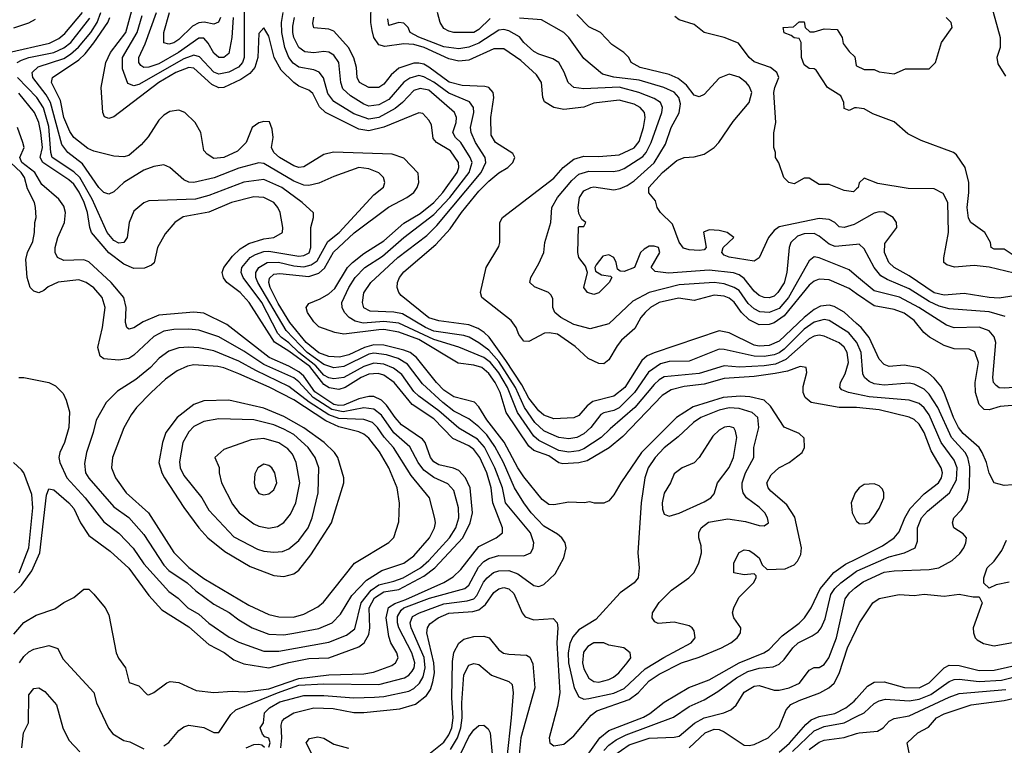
# Model space of a CAD drawing. Header units: inches. Extents: x 1793402 to 1900366, y 320852 to 470679.
# Tile 377 of 604: x 1846654 to 1850591, y 433960 to 436861. Entities that reach past the tile are written whole.
import ezdxf

# ---------------------------------------------------------------- set-up
doc = ezdxf.new("R2010")
doc.units = ezdxf.units.IN
doc.header["$MEASUREMENT"] = 0
doc.layers.add('B8443', color=7, linetype='Continuous')
doc.layers.add('B8453', color=7, linetype='Continuous')

msp = doc.modelspace()

# ---------------------------------------------------------------- linework, layer by layer
at = {"layer": 'B8443', "color": 4}
for points, elevation in [([(1847551.8, 436928.2), (1847551.5, 436710), (1847544.2, 436690), (1847528.2, 436671.8), (1847490, 436651.1), (1847450, 436643.1), (1847430, 436651.2), (1847372.5, 436712.5), (1847350, 436719.2), (1847310, 436704.1), (1847130, 436601.7), (1847110, 436596.9), (1847086.2, 436606.2), (1847064.9, 436664.9), (1847064, 436710), (1847123.1, 436810), (1847142.7, 436877.3)], 332), ([(1850000, 435765.2), (1849970, 435785.7), (1849890, 435821.1), (1849850, 435823.5), (1849830, 435815.1), (1849810, 435799.7), (1849710, 435676.8), (1849670, 435648.7), (1849650, 435642), (1849610, 435641.5), (1849570, 435660.4), (1849540.4, 435690), (1849510, 435731.3), (1849490, 435748.2), (1849470, 435755.1), (1849430, 435759.7), (1849350, 435738.4), (1849287.8, 435747.8), (1849210, 435731), (1849175.5, 435710), (1849154.9, 435690), (1849137.1, 435670), (1849113.9, 435626.1), (1849060.2, 435579.8), (1849042.4, 435557.6), (1849010, 435500.9), (1848990, 435484.5), (1848970, 435486.6), (1848926.5, 435506.5), (1848874.9, 435554.9), (1848804.2, 435604.2), (1848770.4, 435609.6), (1848752.3, 435607.7), (1848690, 435574), (1848670, 435575.3), (1848650, 435602), (1848639.3, 435630), (1848618.9, 435658.9), (1848501.2, 435750), (1848496, 435770), (1848519, 435870), (1848570, 435954), (1848574, 435970), (1848574, 436050), (1848584, 436070), (1848790, 436228), (1848827.3, 436270), (1848870, 436303.1), (1848910, 436315.8), (1848970, 436314.6), (1849050, 436320.3), (1849110, 436348.8), (1849130, 436374), (1849148.4, 436430), (1849154.3, 436470), (1849151.6, 436490), (1849135.1, 436510), (1849110, 436523), (1849050, 436539.7), (1848950, 436527.6), (1848910, 436511.8), (1848830, 436502), (1848789.6, 436509.6), (1848752.3, 436532.3), (1848746, 436550), (1848739.5, 436610), (1848720.7, 436640.7), (1848657.3, 436697.3), (1848590, 436745.1), (1848550, 436744.7), (1848450, 436698.9), (1848410, 436694.8), (1848370, 436705.1), (1848270.4, 436750.4), (1848230, 436762.2), (1848190, 436764.6), (1848113.7, 436753.7), (1848090, 436760.5), (1848070, 436789.3), (1848062.7, 436817.3), (1848058, 436850), (1848058.9, 436930)], 316), ([(1846609.4, 436730), (1846772.9, 436767.1), (1846810, 436786.3), (1846833.8, 436806.2), (1846905.1, 436890)], 356), ([(1847650, 433952), (1847655.1, 433970), (1847650, 433988), (1847633.6, 433993.6), (1847624, 434004), (1847615.3, 434030), (1847628, 434050), (1847632.3, 434090), (1847652, 434110), (1847694, 434134), (1847790, 434158.7), (1847870, 434159), (1847990, 434150.3), (1848072.8, 434152.8), (1848110, 434155.6), (1848210, 434176.5), (1848230, 434187.2), (1848252.2, 434207.8), (1848266.3, 434233.7), (1848274.6, 434270), (1848270.5, 434310.5), (1848218.5, 434430), (1848214.3, 434450), (1848224.9, 434475.1), (1848252.7, 434490), (1848350, 434525.2), (1848442.8, 434537.2), (1848470, 434546), (1848481.4, 434558.6), (1848508.1, 434611.9), (1848522.4, 434630), (1848548.8, 434651.2), (1848570, 434658), (1848610, 434658.7), (1848646.1, 434646.1), (1848710, 434598.8), (1848730, 434594.8), (1848750, 434602.8), (1848794.2, 434645.8), (1848829, 434710), (1848839, 434750), (1848835.3, 434770), (1848822, 434790), (1848804.1, 434804.1), (1848750, 434836.2), (1848698.7, 434890), (1848668.8, 434928.8), (1848632.6, 434990), (1848588.6, 435090), (1848554.1, 435154.1), (1848520.9, 435200.9), (1848490, 435232.8), (1848450, 435264.7), (1848390, 435296.4), (1848345.4, 435330), (1848264.9, 435404.9), (1848204, 435484), (1848166.5, 435506.5), (1848120.9, 435520.9), (1848070, 435527.9), (1848050, 435523.5), (1847950, 435474), (1847910, 435469.8), (1847870, 435481.8), (1847802.9, 435530), (1847718.7, 435618.7), (1847605.6, 435810), (1847597.3, 435830), (1847597.4, 435850), (1847609.8, 435870.2), (1847642.7, 435890), (1847688.7, 435891.3), (1847750, 435876.5), (1847790, 435873.2), (1847819.7, 435880.3), (1847843.3, 435896.7), (1847885.8, 435974.2), (1847931.3, 436010), (1848070, 436161), (1848108.9, 436191.1), (1848114, 436210), (1848108.7, 436230), (1848089.4, 436249.4), (1848050, 436264.5), (1848010, 436269.5), (1847910, 436234.5), (1847850, 436207.3), (1847810, 436198.7), (1847790, 436199.7), (1847750, 436215.4), (1847630, 436286.3), (1847610, 436288.2), (1847530, 436266.9), (1847431.5, 436228.5), (1847349.7, 436209.7), (1847330, 436212), (1847310, 436220.9), (1847254, 436270), (1847230, 436280.9), (1847190, 436274), (1847150, 436259.5), (1847070, 436209.5), (1847030, 436172.7), (1847010, 436163.7), (1846990, 436169.5), (1846970, 436189.6), (1846904.4, 436284.4), (1846846.6, 436330), (1846822.4, 436362.4), (1846777.4, 436530), (1846760, 436560), (1846706.3, 436630), (1846702.9, 436650), (1846727.9, 436672.1), (1846830, 436706), (1846857.2, 436722.8), (1846888.6, 436751.4), (1846937.6, 436810), (1846963.8, 436850), (1846978.5, 436890)], 348), ([(1847697.2, 433950), (1847702.1, 433990), (1847699.2, 434040.8), (1847703, 434057), (1847712.3, 434067.7), (1847749.8, 434090.2), (1847829.8, 434110.2), (1847906.5, 434106.5), (1847990, 434091.8), (1848030, 434091.8), (1848174.2, 434105.9), (1848235.6, 434124.4), (1848280.4, 434159.6), (1848296.3, 434183.7), (1848306, 434214), (1848311.6, 434250), (1848309.8, 434290), (1848281.3, 434410), (1848283.6, 434430), (1848293.7, 434446.3), (1848326.6, 434470), (1848370, 434488), (1848465.6, 434494.4), (1848490, 434501.5), (1848516.6, 434523.4), (1848550, 434570.5), (1848570, 434586), (1848590, 434590.4), (1848610, 434585.5), (1848630, 434567.3), (1848662.4, 434490), (1848674.2, 434474.2), (1848710, 434461.6), (1848787.1, 434467.1), (1848802.8, 434450), (1848805.5, 434430), (1848800.8, 434370), (1848813.4, 434170), (1848804.2, 434115.8), (1848770.5, 433990), (1848774, 433970), (1848790, 433958), (1848830, 433964.4), (1848870, 433998), (1848939, 434081), (1848961.6, 434098.4), (1849090, 434143.6), (1849126, 434170), (1849170, 434218), (1849210, 434244.9), (1849299.3, 434290), (1849370, 434312.9), (1849459.3, 434350), (1849497, 434370), (1849522, 434390), (1849536, 434410), (1849537.2, 434430), (1849509, 434470), (1849504, 434490), (1849509.2, 434510), (1849529.4, 434550.6), (1849588, 434610), (1849598, 434630), (1849598, 434638), (1849590, 434646), (1849550, 434642), (1849509.1, 434649.1), (1849509, 434690), (1849530, 434731.3), (1849550, 434741), (1849570, 434738.8), (1849584.7, 434730), (1849610.8, 434710), (1849622, 434682), (1849642.8, 434662.8), (1849714.9, 434665.1), (1849750, 434682), (1849763.3, 434696.7), (1849776.6, 434723.4), (1849779.6, 434750), (1849752.7, 434872.7), (1849720.8, 434920.8), (1849656.6, 434976.6), (1849646.6, 434990), (1849640.9, 435010), (1849658.6, 435041.4), (1849689.4, 435070), (1849730, 435090.4), (1849782, 435130), (1849791.5, 435150), (1849790, 435188), (1849770, 435206.6), (1849710, 435232.3), (1849656.3, 435316.3), (1849630, 435340.5), (1849572.7, 435352.7), (1849535.3, 435355.3), (1849466.8, 435350), (1849347, 435313), (1849280.4, 435270), (1849140.3, 435130), (1849057.3, 435010), (1849030, 434962), (1849010, 434938), (1848990, 434928), (1848951.6, 434928.4), (1848933.2, 434933.2), (1848910.8, 434929.2), (1848850, 434932.7), (1848790, 434920.9), (1848770, 434922.7), (1848743.3, 434943.3), (1848670, 435034), (1848645.7, 435070), (1848591.3, 435171.3), (1848521.1, 435261.1), (1848490, 435312.7), (1848472.4, 435332.4), (1848390, 435353), (1848350, 435379.7), (1848319.7, 435410), (1848239.7, 435510), (1848215.1, 435530), (1848190, 435540.3), (1848110, 435559.8), (1848070, 435561), (1848032.4, 435550), (1847970, 435521.6), (1847932.3, 435512.3), (1847890, 435515.1), (1847850, 435529), (1847799.3, 435570), (1847734, 435650), (1847686.8, 435726.8), (1847655.3, 435790), (1847649.8, 435810), (1847652.8, 435827.2), (1847670, 435843.1), (1847694.2, 435845.9), (1847810, 435834.4), (1847850, 435847.6), (1847871.9, 435868.1), (1847908.5, 435931.5), (1847991.5, 436008.5), (1848128.9, 436111.1), (1848202, 436150), (1848229.5, 436170), (1848242.9, 436190), (1848249.6, 436210), (1848247, 436247), (1848190, 436307), (1848143, 436323), (1847908, 436332), (1847870, 436322.7), (1847790, 436272.3), (1847770, 436269.6), (1847750, 436276.2), (1847692.7, 436310), (1847669.5, 436330), (1847660.9, 436350), (1847667, 436390), (1847663.7, 436423.7), (1847652.1, 436452.1), (1847630, 436454), (1847610, 436449.2), (1847582.8, 436430), (1847558.8, 436370), (1847524.7, 436335.3), (1847470, 436309.6), (1847430, 436306.6), (1847403.2, 436323.2), (1847390, 436338), (1847378, 436410), (1847355.1, 436450), (1847314, 436490), (1847290, 436499.3), (1847254, 436494), (1847230, 436479.3), (1847210, 436459.3), (1847167.1, 436392.9), (1847139, 436361), (1847090, 436318), (1847070, 436312.3), (1847030, 436315.1), (1846950, 436335.1), (1846926.1, 436346.1), (1846869.7, 436390), (1846853.5, 436413.5), (1846830, 436469.4), (1846817.4, 436537.4), (1846780.5, 436610), (1846785.1, 436630), (1846890, 436700.9), (1846915.2, 436724.8), (1846950, 436768.8), (1847006.4, 436850), (1847014.2, 436870)], 344), ([(1850000, 435310.1), (1849990, 435311.1), (1849930, 435311.1), (1849819, 435330), (1849794.5, 435350), (1849787, 435370), (1849785.8, 435394.2), (1849801.2, 435450), (1849798, 435470), (1849774.5, 435474.5), (1849723.6, 435456.4), (1849673.8, 435446.2), (1849590, 435434.8), (1849470, 435426.6), (1849390, 435403.5), (1849310, 435394.2), (1849258.2, 435381.8), (1849222, 435358), (1849064.8, 435195.2), (1849011.2, 435148.8), (1848922.6, 435097.4), (1848890, 435089.8), (1848825.6, 435085.6), (1848810, 435089.7), (1848770, 435117.6), (1848710, 435139.1), (1848690, 435156.3), (1848599.2, 435290), (1848574.8, 435370), (1848555.3, 435410), (1848530, 435446.3), (1848502, 435470), (1848470, 435480.4), (1848407.3, 435487.3), (1848250, 435582.2), (1848170, 435611.6), (1848110, 435622.2), (1848090, 435621.4), (1847950, 435603.1), (1847914, 435610), (1847850, 435633.2), (1847830, 435653.2), (1847804.2, 435690), (1847799.5, 435710), (1847810, 435726.8), (1847855.2, 435744.8), (1847890, 435764.9), (1847913.2, 435786.8), (1847964.4, 435870), (1847984.2, 435890), (1848030, 435926), (1848110, 435977.4), (1848190, 436047.6), (1848254.4, 436085.6), (1848310, 436130.2), (1848346.2, 436170), (1848402.3, 436250), (1848409.7, 436270), (1848408.2, 436290), (1848376.2, 436336.2), (1848319.6, 436370), (1848306.4, 436386.4), (1848300.1, 436440.1), (1848290, 436459), (1848266, 436486), (1848249.1, 436489.1), (1848109.3, 436430.7), (1848050, 436416.8), (1848010, 436423.5), (1847877, 436490), (1847852, 436512), (1847825.6, 436565.6), (1847810, 436579.5), (1847770, 436595.6), (1847750, 436609.6), (1847698.9, 436658.9), (1847671.3, 436710), (1847650, 436795.3), (1847630, 436828.7), (1847610, 436806), (1847605.7, 436710), (1847594.4, 436670), (1847574.4, 436645.6), (1847537.6, 436622.4), (1847470, 436589.6), (1847450, 436588), (1847421.7, 436601.7), (1847350, 436667.8), (1847329.6, 436669.6), (1847277.6, 436650), (1847210, 436609.8), (1847030, 436472.3), (1847010, 436466.6), (1846992.9, 436472.9), (1846986.6, 436490), (1846978.9, 436590), (1846997.4, 436690), (1847016.4, 436730), (1847078, 436810), (1847102.6, 436897.4)], 336), ([(1847506.7, 436870), (1847502.3, 436790), (1847490, 436726), (1847470, 436709.6), (1847450, 436709.6), (1847430, 436727), (1847406.9, 436766.9), (1847390, 436786.6), (1847370, 436787.3), (1847288.7, 436730), (1847210, 436684.5), (1847170, 436671.5), (1847150, 436669.6), (1847138, 436678), (1847129.6, 436690), (1847129.6, 436710), (1847154.9, 436765.1), (1847200.4, 436890)], 328), ([(1847456, 436870), (1847448.5, 436851.5), (1847430, 436843.6), (1847391, 436851), (1847370, 436848.5), (1847344.7, 436835.3), (1847290, 436781.3), (1847270, 436768.2), (1847250, 436762.9), (1847230, 436769), (1847229.7, 436810), (1847252.8, 436890)], 324), ([(1850000, 435363.6), (1849968, 435370), (1849941.6, 435381.6), (1849933.2, 435390), (1849935.1, 435410), (1849954.6, 435445.4), (1849968.2, 435490), (1849963, 435530), (1849950, 435551.8), (1849930, 435569.6), (1849870, 435595.1), (1849850, 435599.7), (1849830, 435595.8), (1849810, 435585.1), (1849717.7, 435502.3), (1849676, 435484), (1849630, 435476.5), (1849532.2, 435472.2), (1849470, 435476.9), (1849370, 435447.1), (1849230, 435432.6), (1849210, 435421.3), (1849190, 435402.4), (1849113.7, 435310), (1849014.3, 435225.7), (1848979.3, 435190), (1848910, 435145.4), (1848890, 435137.3), (1848850, 435132.3), (1848810, 435139.2), (1848730, 435178.5), (1848710, 435195.8), (1848643.5, 435290), (1848603.7, 435390), (1848570, 435449.7), (1848536.4, 435490), (1848510, 435510.8), (1848410, 435551.1), (1848310, 435581.8), (1848170, 435647.1), (1848110, 435654.2), (1848027.2, 435647.2), (1847995.3, 435655.3), (1847971.6, 435670), (1847952.6, 435690), (1847942.6, 435710), (1847941.1, 435730), (1847970, 435790.5), (1847995.1, 435830), (1848034, 435870), (1848103.9, 435916.1), (1848190, 435990.3), (1848310, 436082.3), (1848374.2, 436150), (1848450.9, 436250), (1848462.6, 436290), (1848455.4, 436310), (1848416.9, 436370), (1848396.2, 436390), (1848385.1, 436410), (1848398.7, 436450), (1848400.7, 436470), (1848391.8, 436490), (1848290, 436579.1), (1848254.4, 436585.6), (1848230, 436577.4), (1848184.9, 436530), (1848154.3, 436505.7), (1848090, 436469.8), (1848050, 436463.5), (1847990, 436484.4), (1847910, 436533.3), (1847886, 436566), (1847868.2, 436628.2), (1847851.2, 436651.2), (1847830, 436660.5), (1847770, 436671.3), (1847747.1, 436687.1), (1847729.7, 436710), (1847714.2, 436750), (1847701.4, 436810), (1847700.3, 436850), (1847707.3, 436890)], 332), ([(1850000, 435571.4), (1849968.9, 435608.9), (1849890, 435658), (1849870, 435662.6), (1849830, 435652.3), (1849790, 435623.1), (1849710, 435543.5), (1849690, 435528.7), (1849670, 435520.8), (1849630, 435515.1), (1849590, 435516.4), (1849470, 435543), (1849450, 435543.6), (1849330, 435495.8), (1849250, 435494), (1849215.5, 435484.5), (1849168.2, 435451.8), (1849111.6, 435370), (1849050, 435309.7), (1849030, 435298.3), (1848990, 435289.6), (1848977.7, 435282.3), (1848937.6, 435230), (1848910, 435205.1), (1848881, 435190), (1848850, 435185.4), (1848810, 435191.2), (1848770, 435207.3), (1848750, 435217.7), (1848714, 435250), (1848671.8, 435310), (1848636, 435390), (1848570, 435495.1), (1848530, 435539.2), (1848490, 435569.7), (1848451.5, 435591.5), (1848430, 435598), (1848310, 435615.5), (1848276.9, 435630), (1848184.5, 435684.5), (1848150, 435691.1), (1848055.3, 435695.3), (1848030, 435709.3), (1848023.7, 435730), (1848029.4, 435769.4), (1848057, 435810), (1848166, 435910), (1848281.8, 435998.2), (1848322.2, 436037.8), (1848499.1, 436250), (1848517.4, 436290), (1848514.7, 436310), (1848476.3, 436370), (1848458.7, 436410), (1848456.3, 436430), (1848469.7, 436490), (1848467.6, 436510), (1848452.3, 436532.3), (1848370, 436567.3), (1848310, 436611.7), (1848270, 436632.1), (1848250, 436637.3), (1848213.2, 436626.8), (1848190, 436611.5), (1848130, 436541.7), (1848090, 436520.4), (1848050, 436515.8), (1848030, 436523), (1847976.3, 436556.3), (1847945.2, 436585.2), (1847938, 436610), (1847929.6, 436690), (1847910, 436719.5), (1847890, 436731.6), (1847870, 436733.6), (1847830, 436728), (1847793.1, 436733.1), (1847770, 436749.5), (1847750, 436789.2), (1847746.2, 436810), (1847745.5, 436834.5), (1847752.6, 436870)], 328), ([(1850000, 435646.7), (1849950, 435691.1), (1849910, 435714), (1849890, 435719.7), (1849855.3, 435715.3), (1849830, 435701.7), (1849790, 435669.8), (1849690, 435575.6), (1849650, 435557.8), (1849610, 435556.1), (1849590, 435560.3), (1849490, 435609.6), (1849450, 435616.9), (1849190, 435529.7), (1849163.1, 435516.9), (1849141, 435499), (1849072.9, 435390), (1849030, 435355.4), (1848945.2, 435334.8), (1848922.7, 435317.3), (1848890, 435278), (1848870, 435269.6), (1848790, 435265.1), (1848750, 435280.5), (1848730, 435296.9), (1848690, 435347.8), (1848661.8, 435401.8), (1848597.8, 435497.8), (1848531.3, 435591.3), (1848510.6, 435610.6), (1848486.3, 435626.3), (1848450, 435640.4), (1848330, 435656.9), (1848290, 435669.7), (1848178.9, 435758.9), (1848169.2, 435770), (1848162.7, 435790), (1848163.7, 435810), (1848172.3, 435830), (1848190, 435853), (1848317.6, 435962.4), (1848374.6, 436025.4), (1848419.7, 436090), (1848490, 436175.8), (1848530, 436215.8), (1848570, 436248.4), (1848605.2, 436270), (1848625.2, 436290), (1848633.2, 436310), (1848626, 436326), (1848556, 436370), (1848539.1, 436399.1), (1848537.6, 436470), (1848549.5, 436550), (1848546.6, 436570), (1848530, 436589.3), (1848514, 436594), (1848422.3, 436597.7), (1848371.4, 436611.4), (1848290, 436671.1), (1848270, 436683.1), (1848250, 436687.3), (1848230, 436687.1), (1848170, 436666.6), (1848139.5, 436640.5), (1848110, 436602.9), (1848090, 436589.6), (1848050, 436589.6), (1848012.7, 436610), (1848002.4, 436630), (1847999.7, 436670), (1847990, 436709), (1847967.8, 436750), (1847910, 436815.1), (1847890, 436823.7), (1847830, 436829), (1847825.6, 436845.6), (1847830, 436870.7)], 324), ([(1848534.5, 436865.5), (1848490, 436821.6), (1848470, 436809.7), (1848390, 436809.6), (1848370, 436814.5), (1848350, 436826), (1848334.5, 436850), (1848324.5, 436890)], 308), ([(1850000, 436047.4), (1849990, 436041.6), (1849950, 436029.6), (1849930, 436033.2), (1849913.2, 436050), (1849890, 436062), (1849850, 436066.6), (1849690, 436033.3), (1849670, 436018), (1849648, 435990), (1849610, 435908.7), (1849590, 435896), (1849490, 435912), (1849470, 435919.3), (1849460.9, 435930), (1849466.6, 435950), (1849508.7, 435990), (1849482, 436010), (1849450, 436017.6), (1849410, 436020.9), (1849388.3, 436011.7), (1849398.8, 435950), (1849390, 435941.2), (1849370, 435938), (1849330, 435940.7), (1849308, 435948), (1849291.2, 435971.2), (1849263.9, 436043.9), (1849215.3, 436090), (1849202, 436110), (1849196.5, 436136.5), (1849169.3, 436169.3), (1849169.4, 436190), (1849223.6, 436250), (1849281.5, 436298.6), (1849310, 436310.4), (1849350, 436312.7), (1849390, 436323), (1849430, 436350.5), (1849449.5, 436370), (1849506.3, 436453.7), (1849571.1, 436530), (1849580.9, 436570), (1849570, 436595.8), (1849558.5, 436610), (1849530, 436630.9), (1849490, 436642.6), (1849450, 436627.6), (1849390, 436562), (1849370, 436552.3), (1849350, 436559.3), (1849319.8, 436599.8), (1849286.5, 436626.5), (1849250, 436642), (1849135.3, 436670), (1849099, 436690), (1849089.2, 436710), (1849069.6, 436729.6), (1849021.5, 436761.4), (1848976, 436810), (1848930, 436831.8), (1848882, 436882)], 304), ([(1850000, 436184.6), (1849987.1, 436172.9), (1849950, 436178), (1849890, 436202), (1849850, 436202), (1849810, 436228), (1849790, 436228), (1849750, 436205.2), (1849728.7, 436210), (1849709, 436230), (1849688.9, 436288.9), (1849675.3, 436310), (1849675.3, 436330), (1849668.7, 436350), (1849669.1, 436409.1), (1849677.2, 436450), (1849669.7, 436570.3), (1849672.7, 436590), (1849689.3, 436630), (1849681.2, 436650), (1849655.3, 436670), (1849590, 436692.3), (1849570, 436709.4), (1849527.7, 436767.7), (1849470, 436789.6), (1849390, 436809.4), (1849350, 436841.2), (1849290, 436860.9), (1849273.8, 436873.8)], 296), ([(1846630, 436828.9), (1846690, 436848.5), (1846716.6, 436863.4)], 364), ([(1846642.9, 436690), (1846660.9, 436699.1), (1846690, 436710.2), (1846790, 436730.2), (1846830, 436748), (1846857.7, 436770), (1846933.5, 436866.5)], 352), ([(1850000, 435835.7), (1849970, 435860.9), (1849850, 435909.5), (1849830, 435912.3), (1849810, 435897.2), (1849727.9, 435750), (1849690, 435706), (1849650, 435689.7), (1849613.4, 435693.4), (1849590, 435705.1), (1849566.8, 435726.8), (1849530, 435778), (1849510.7, 435790.7), (1849470, 435805.1), (1849430, 435810.9), (1849290, 435800.4), (1849170.2, 435769.8), (1849104.9, 435735.1), (1849010, 435645.2), (1848934.4, 435625.6), (1848870, 435642.9), (1848817.2, 435670), (1848793.2, 435690), (1848785.2, 435710), (1848785.2, 435745.2), (1848779.3, 435759.3), (1848768, 435770), (1848712.5, 435792.5), (1848694, 435810), (1848697.2, 435830), (1848730, 435886), (1848749.3, 435930), (1848753.2, 435970), (1848777.2, 436050), (1848781.2, 436110), (1848804.5, 436150), (1848862, 436218), (1848890, 436243.1), (1848930, 436256), (1849026.2, 436253.8), (1849050, 436258.7), (1849070, 436266.7), (1849145.3, 436314.7), (1849158.3, 436330), (1849178.5, 436370), (1849221.3, 436490), (1849224.2, 436510), (1849216.2, 436530), (1849190, 436546.3), (1849129.3, 436570), (1849050.7, 436590.7), (1848910, 436585.1), (1848869, 436590), (1848846.6, 436610), (1848831.3, 436651.3), (1848809.6, 436689.6), (1848785.1, 436705.1), (1848730, 436722.9), (1848710, 436734.5), (1848670, 436769.5), (1848652.5, 436792.5), (1848610, 436816.3), (1848590, 436821.3), (1848570, 436818.7), (1848490, 436766.6), (1848450, 436751), (1848410, 436744.4), (1848350, 436752.1), (1848250, 436791.3), (1848215.1, 436810), (1848206.6, 436830), (1848190, 436846.6), (1848170, 436849.4), (1848130, 436838), (1848125.1, 436865.1)], 312), ([(1850000, 435962.7), (1849914.5, 435954.5), (1849890, 435963.6), (1849850, 435995.6), (1849830, 436006), (1849790, 436005.4), (1849764.2, 435995.8), (1849737.1, 435970), (1849730.4, 435950), (1849721.3, 435850), (1849710, 435809.3), (1849685.5, 435770), (1849670, 435756.2), (1849650, 435749.6), (1849630, 435749.7), (1849610, 435758.7), (1849590, 435776.2), (1849550, 435826), (1849530, 435840.5), (1849508.5, 435848.5), (1849410, 435859.1), (1849247.8, 435847.8), (1849194, 435854), (1849178, 435870), (1849212.7, 435930), (1849208, 435950), (1849190, 435956), (1849170, 435955.1), (1849150, 435944), (1849136, 435930), (1849112, 435870), (1849070, 435854), (1849055.3, 435855.3), (1849044, 435864), (1849039.3, 435890), (1849029, 435910), (1849010, 435920.9), (1848984.9, 435915.1), (1848958.5, 435881.5), (1848954, 435870), (1848956, 435856), (1848980.5, 435840.5), (1849016, 435836), (1849022, 435830), (1849011, 435810), (1848970, 435769.3), (1848950, 435762.7), (1848924, 435770), (1848909.5, 435790), (1848924, 435850), (1848916, 435876), (1848889, 435910), (1848885.2, 435930), (1848888, 436030), (1848890, 436034), (1848910, 436034), (1848918, 436050), (1848902, 436062), (1848890, 436086), (1848886.6, 436110), (1848892.7, 436150), (1848910, 436176.3), (1848938, 436190), (1848950, 436192.4), (1849030, 436181.3), (1849054.3, 436185.7), (1849082.3, 436197.7), (1849110, 436216.4), (1849190.7, 436289.3), (1849236.6, 436363.4), (1849258.7, 436430), (1849291.1, 436488.9), (1849295.6, 436524.4), (1849289.6, 436550), (1849270, 436571.3), (1849229.8, 436589.8), (1849130, 436619.2), (1849030, 436631.1), (1848983.5, 436643.5), (1848910, 436705.2), (1848850, 436789.3), (1848830, 436809.4), (1848740.2, 436860.2), (1848652.4, 436867.6)], 308), ([(1850000, 436508), (1849991.1, 436508.9), (1849970, 436498), (1849950, 436506), (1849948.7, 436530), (1849936.5, 436556.5), (1849884, 436590), (1849838.6, 436658.6), (1849830, 436664), (1849810, 436666), (1849790, 436681.2), (1849779.3, 436710), (1849778, 436770), (1849770, 436786), (1849750, 436788), (1849738, 436798), (1849710, 436808), (1849706, 436830), (1849747.3, 436832.7), (1849770, 436852), (1849790, 436852), (1849794, 436830), (1849812.7, 436812.7), (1849830, 436812), (1849870, 436824.7), (1849922, 436822), (1849942, 436790), (1849946.4, 436766.4), (1849970, 436734), (1849992.7, 436712.7), (1849998, 436678), (1850000, 436677)], 292), ([(1847230, 433958), (1847250, 433971.3), (1847290, 434018.8), (1847310, 434034), (1847330, 434040.7), (1847390, 434031), (1847430, 434011), (1847450, 434011.3), (1847497.4, 434082.6), (1847517.7, 434102.3), (1847684.2, 434170), (1847770, 434199.8), (1847870, 434206), (1848090, 434202.7), (1848192.7, 434230), (1848210, 434240.4), (1848223.3, 434256.7), (1848230.9, 434270), (1848233.1, 434290), (1848222, 434330), (1848169.8, 434429.8), (1848163.9, 434450), (1848164.4, 434475.6), (1848179.4, 434500.6), (1848190, 434510.2), (1848291.6, 434548.4), (1848433.6, 434586.4), (1848450, 434600.5), (1848488, 434672), (1848510, 434694.4), (1848530, 434707), (1848570, 434719.5), (1848670, 434718), (1848697.2, 434730), (1848707, 434750), (1848709.6, 434770), (1848696.3, 434810), (1848596.3, 434930), (1848584.8, 434990), (1848552.9, 435070), (1848511.8, 435151.8), (1848483.8, 435183.8), (1848410, 435228.3), (1848330, 435296.8), (1848250, 435355.4), (1848230, 435375.1), (1848182, 435442), (1848148.2, 435468.2), (1848110, 435483.5), (1848070, 435487.8), (1848030, 435475.1), (1847950, 435430.9), (1847910, 435425.1), (1847890, 435428.7), (1847870, 435440.3), (1847837.3, 435477.3), (1847769.8, 435530), (1847730, 435569), (1847699.8, 435590), (1847686.4, 435606.4), (1847622.2, 435730), (1847546.6, 435830), (1847538.9, 435850), (1847542, 435870), (1847575.6, 435910), (1847597.1, 435922.9), (1847630, 435933.6), (1847650, 435935.5), (1847770, 435915.6), (1847790, 435918.7), (1847810.7, 435929.3), (1847818, 435950), (1847818, 436030), (1847828.7, 436070), (1847828.4, 436088.4), (1847782.7, 436130), (1847702, 436190), (1847630, 436222), (1847550, 436211.3), (1847410, 436158), (1847356.3, 436143.7), (1847170, 436137.2), (1847150, 436129), (1847110, 436095.3), (1847090.7, 436050), (1847082.8, 435990), (1847070.4, 435969.6), (1847050, 435967), (1847030, 435978), (1847003.6, 436010), (1846943.9, 436143.9), (1846894.2, 436230), (1846870, 436252.3), (1846783.5, 436310), (1846778, 436330), (1846770, 436434), (1846748.4, 436508.4), (1846722.6, 436550), (1846645.4, 436630)], 352), ([(1846630, 434404), (1846670, 434451), (1846719.3, 434480.7), (1846794, 434506), (1846830, 434531), (1846870, 434551.3), (1846910, 434584.7), (1846930, 434584.7), (1846950, 434564.7), (1846994.8, 434510), (1847010, 434482), (1847038.8, 434330), (1847048.2, 434308.2), (1847076, 434270), (1847091.3, 434211.3), (1847130, 434198), (1847163.6, 434163.6), (1847170, 434162), (1847190, 434171.3), (1847242, 434210), (1847255.3, 434215.3), (1847290, 434211), (1847358.8, 434178.8), (1847430.5, 434170.5), (1847503.5, 434176.5), (1847553.9, 434173.9), (1847650, 434186.3), (1847770, 434227), (1847890, 434241.3), (1848030, 434245.2), (1848067.7, 434252.3), (1848141, 434279), (1848156, 434290), (1848166.6, 434310), (1848162, 434330), (1848137.6, 434370), (1848130, 434395.3), (1848118.8, 434470), (1848128.6, 434511.4), (1848153.1, 434526.9), (1848197.7, 434542.3), (1848348.9, 434611.1), (1848386.4, 434633.6), (1848417, 434663), (1848490, 434755.3), (1848559, 434790), (1848584, 434810), (1848583.7, 434830), (1848545.6, 434930), (1848538.2, 434990), (1848521.2, 435050), (1848494, 435110), (1848470, 435142.6), (1848450, 435156.8), (1848386, 435186), (1848310, 435264.8), (1848222.3, 435322.3), (1848150.6, 435410.6), (1848110, 435439.8), (1848086.7, 435446.7), (1848050, 435443.5), (1848019.5, 435430), (1847954.4, 435390), (1847930, 435382.2), (1847891.3, 435388.7), (1847870, 435402), (1847813.9, 435473.9), (1847730, 435536), (1847672.2, 435572.2), (1847571.3, 435730), (1847535.6, 435770), (1847482, 435810), (1847468.3, 435828.3), (1847462.9, 435850), (1847469.5, 435870), (1847504.2, 435915.8), (1847535.1, 435944.9), (1847570, 435965.7), (1847630, 435985.3), (1847670, 435990.7), (1847704, 436010), (1847705.2, 436030), (1847694.5, 436090), (1847686, 436110), (1847669.2, 436130), (1847630, 436149.5), (1847590, 436153.3), (1847501, 436130), (1847410, 436091.5), (1847307.7, 436072.3), (1847273.4, 436050), (1847235.2, 436004.8), (1847204, 435950), (1847190.7, 435889.3), (1847180.7, 435879.3), (1847152.8, 435867.2), (1847110, 435866), (1847070, 435884), (1847010, 435928.5), (1846941.1, 436010), (1846933.5, 436030), (1846924.5, 436090), (1846910.8, 436130), (1846891.7, 436171.7), (1846870, 436203.1), (1846850, 436220.9), (1846745.6, 436290), (1846735.5, 436310), (1846744.8, 436350), (1846738.4, 436410), (1846729.8, 436450), (1846712.3, 436490), (1846650, 436566.6)], 356), ([(1846630, 434569.1), (1846660.4, 434599.6), (1846701.8, 434658.2), (1846733.7, 434730), (1846760.1, 434959.9), (1846770, 434986), (1846790, 434982), (1846850.4, 434930), (1846870, 434907.3), (1846897.1, 434850), (1846930, 434799.1), (1847015.8, 434735.8), (1847090, 434668), (1847170, 434559.1), (1847222, 434502), (1847330, 434433), (1847410, 434362.4), (1847471.1, 434331.1), (1847510, 434302), (1847550, 434286), (1847650, 434269.1), (1847730, 434291.5), (1847810, 434306.7), (1847890, 434310.3), (1848010, 434354), (1848030.8, 434369.2), (1848050, 434402.8), (1848053.6, 434430), (1848050.7, 434510), (1848072, 434550), (1848110, 434574), (1848170, 434583.5), (1848270, 434636.3), (1848313.8, 434670), (1848425.1, 434790), (1848454.2, 434850), (1848463.9, 434890), (1848454.5, 434990), (1848435.8, 435030), (1848410, 435058.7), (1848388.5, 435068.5), (1848330, 435081.1), (1848310, 435093.3), (1848295.8, 435110), (1848274.3, 435170), (1848264.4, 435184.4), (1848180.8, 435240.8), (1848154.8, 435270), (1848120.4, 435320.4), (1848100.3, 435340.3), (1848070, 435354.5), (1848050, 435354.2), (1848010, 435345), (1847950, 435319.9), (1847930, 435318), (1847910, 435323), (1847833.8, 435373.8), (1847790, 435435.8), (1847770, 435453.8), (1847730, 435476.2), (1847650.5, 435510.5), (1847482.2, 435642.2), (1847390, 435687.6), (1847350, 435691.3), (1847210, 435679.7), (1847147.1, 435652.9), (1847110, 435629.3), (1847090, 435624), (1847082, 435630), (1847076, 435650), (1847079.6, 435710), (1847069.6, 435750), (1847018.9, 435810), (1846930, 435893), (1846910, 435901.3), (1846830, 435898.9), (1846804.5, 435910), (1846795.1, 435930), (1846795.8, 435950), (1846806.3, 435990), (1846832.4, 436050), (1846836.9, 436090), (1846830, 436115.1), (1846810, 436142.9), (1846742.7, 436202.7), (1846714, 436250), (1846661.5, 436290), (1846654.5, 436310), (1846670.8, 436350), (1846666.6, 436370), (1846644.2, 436430)], 364), ([(1846650, 435431), (1846670, 435430.8), (1846770, 435410.8), (1846796.8, 435396.8), (1846827.1, 435367.1), (1846839.8, 435339.8), (1846853, 435293), (1846850.6, 435230), (1846833, 435170), (1846814, 435130), (1846810.7, 435110), (1846814, 435090), (1846842.4, 435030), (1846915.8, 434950), (1846990, 434853.4), (1847050, 434808), (1847107.7, 434747.7), (1847150, 434685.5), (1847250, 434575.5), (1847287.6, 434547.6), (1847325.5, 434510), (1847370, 434484.4), (1847410, 434448.4), (1847491.8, 434391.8), (1847530, 434372.7), (1847630, 434336.4), (1847690, 434336), (1847890, 434372), (1847959.8, 434400.2), (1847993.7, 434426.3), (1848018.7, 434530), (1848059.1, 434580.9), (1848090, 434602.2), (1848150, 434616.1), (1848187, 434630), (1848255.6, 434670), (1848290, 434698.7), (1848372.6, 434790), (1848396.9, 434830), (1848409.7, 434870), (1848407.6, 434910), (1848390, 434979), (1848365.3, 435005.3), (1848310, 435031.2), (1848270, 435060.5), (1848246.9, 435090), (1848213.8, 435153.8), (1848149.9, 435209.9), (1848100, 435280), (1848070, 435304.4), (1848030, 435308.7), (1847946.9, 435293.1), (1847901.9, 435301.9), (1847827, 435350), (1847770, 435413.1), (1847749.1, 435429.1), (1847630, 435482.8), (1847550, 435536.4), (1847450, 435593), (1847370, 435619.7), (1847330, 435624.2), (1847270, 435623), (1847230, 435615.1), (1847190, 435594), (1847110, 435519.5), (1847090, 435507), (1847050, 435499.5), (1846990, 435505.2), (1846976, 435516), (1846966.6, 435550), (1846984.5, 435630), (1846995.1, 435710), (1846983.7, 435750), (1846950, 435789.3), (1846919, 435810), (1846890, 435820.9), (1846807.9, 435812.1), (1846767.1, 435792.9), (1846750, 435778), (1846730, 435768.7), (1846710, 435775.3), (1846695.3, 435790), (1846684, 435830), (1846678, 435902), (1846685.2, 435930), (1846705.6, 435974.4), (1846713.2, 436010), (1846714, 436050), (1846719, 436070), (1846717.2, 436110), (1846712.7, 436130), (1846685.4, 436185.4), (1846672.8, 436230), (1846659.7, 436250), (1846616.9, 436290)], 368), ([(1846652.1, 434650), (1846689.7, 434750), (1846706, 434910), (1846702.5, 434962.5), (1846670, 435048.7), (1846660.9, 435060.9), (1846628.7, 435090)], 368), ([(1850000, 434976.4), (1849994.8, 434970), (1849978.8, 434930), (1849982.8, 434890), (1849998, 434858), (1850000, 434856.1)], 344), ([(1848890, 433872), (1848974, 433990), (1849010, 434019.6), (1849147.4, 434072.6), (1849173.1, 434086.9), (1849230, 434132.2), (1849328.8, 434191.2), (1849410, 434221.1), (1849530, 434290.2), (1849629.8, 434330.2), (1849650, 434343.1), (1849702.2, 434397.8), (1849770, 434448.4), (1849791.8, 434470), (1849818.4, 434510), (1849853.8, 434586.2), (1849908.9, 434651.1), (1849955.9, 434684.1), (1850000, 434706)], 336), ([(1848990, 433938.7), (1849010, 433961.1), (1849038.5, 433981.5), (1849078.5, 434001.5), (1849268.1, 434071.9), (1849330, 434115.5), (1849390, 434142.4), (1849444.9, 434175.1), (1849519.5, 434230), (1849565.2, 434254.8), (1849610, 434268.9), (1849665.8, 434274.2), (1849690, 434284), (1849710, 434302.8), (1849744.5, 434350), (1849766.6, 434370), (1849822.7, 434397.3), (1849846.2, 434413.8), (1849858.4, 434430), (1849874.2, 434465.8), (1849897.6, 434562.4), (1849913.4, 434586.6), (1849936.9, 434610), (1850000, 434656.2)], 332), ([(1849030, 433919.6), (1849090, 433962), (1849170, 433987.9), (1849270, 433992.2), (1849290, 433997.1), (1849352, 434048), (1849390, 434070.3), (1849469.6, 434090.4), (1849497.6, 434102.4), (1849519.1, 434120.9), (1849550, 434173), (1849590, 434197.1), (1849610, 434199.3), (1849670, 434180.5), (1849690, 434180.5), (1849730, 434190.4), (1849771.1, 434208.9), (1849810, 434261), (1849830, 434270.7), (1849850, 434270.8), (1849870, 434282.8), (1849889.5, 434310), (1849919.7, 434390), (1849954.9, 434545.1), (1849972.3, 434570), (1849994.5, 434590), (1850000, 434594)], 328), ([(1848290, 433924.4), (1848350, 433972), (1848370, 434001.6), (1848381.2, 434030), (1848387.1, 434070), (1848382.2, 434150), (1848384.7, 434295.3), (1848390, 434330.7), (1848410, 434367.7), (1848430, 434384.9), (1848470, 434394.6), (1848510, 434395.8), (1848530.3, 434390.3), (1848570, 434342), (1848588.8, 434328.8), (1848610, 434323.8), (1848680.4, 434320.4), (1848692.9, 434312.9), (1848705.7, 434285.7), (1848713.1, 434190), (1848658, 433990), (1848646, 433870)], 336), ([(1849330.7, 433949.3), (1849394, 434010), (1849430, 434024.6), (1849450, 434022.6), (1849470, 434014), (1849550, 433960.4), (1849570, 433958.7), (1849590, 433963.1), (1849647, 433990), (1849690, 434032.7), (1849718.2, 434101.8), (1849737.4, 434122.6), (1849770, 434139.5), (1849852.7, 434170), (1849889.3, 434190), (1849910, 434208.2), (1849930, 434246.8), (1849964.2, 434350), (1850000, 434424.9)], 324), ([(1846652.3, 434290), (1846670, 434314.8), (1846690, 434334), (1846710, 434344), (1846770, 434358.8), (1846806.4, 434346.4), (1846825.8, 434305.8), (1846950.6, 434170.6), (1846961, 434130), (1847008.4, 434028.4), (1847026.2, 434006.2), (1847070, 433978.8), (1847093.7, 433973.7), (1847150, 433946)], 352), ([(1848376.5, 433943.5), (1848404.1, 433990), (1848417.8, 434030), (1848423.5, 434070), (1848422, 434130), (1848430, 434242), (1848450, 434281), (1848470, 434286.8), (1848490, 434282.8), (1848539.8, 434239.8), (1848610, 434214.8), (1848622.8, 434202.8), (1848627.3, 434170), (1848618.4, 434070), (1848601.7, 433910)], 332), ([(1846662, 433950), (1846669.2, 434010), (1846689, 434050), (1846690, 434162), (1846710, 434187.3), (1846730.4, 434190.4), (1846754.6, 434174.6), (1846801.4, 434121.4), (1846825.5, 434030), (1846850, 433981), (1846893.7, 433933.7)], 348), ([(1849690, 433932.3), (1849731.6, 433968.4), (1849796.5, 434043.5), (1849818.6, 434061.4), (1849850, 434075.2), (1849913.4, 434086.6), (1849957.6, 434110), (1849990, 434135.8), (1850000, 434147)], 316), ([(1849744.4, 433935.6), (1849830, 434017.7), (1849870, 434034.9), (1849950.8, 434049.2), (1850000, 434074.8)], 312), ([(1848418.3, 433930), (1848450, 433993.4), (1848470, 434022), (1848490, 434039.1), (1848510, 434040.7), (1848526.2, 434026.2), (1848534.9, 434010), (1848543.7, 433910)], 328), ([(1847829.6, 433910), (1847799, 433970), (1847812.5, 433987.5), (1847845.8, 433994.2), (1847870, 433988.5), (1847910, 433964.9), (1847968.2, 433948.2)], 336), ([(1849810, 433943.1), (1849850, 433972.2), (1849870, 433980.4), (1849950, 433991.8), (1850000, 434007.3)], 308), ([(1847559, 433950), (1847590, 433962.8), (1847610, 433964.7), (1847622, 433962), (1847632.7, 433952.7)], 348)]:
    msp.add_lwpolyline(points, dxfattribs=dict(at, elevation=elevation))
for points, elevation in [([(1847330, 435551.5), (1847290, 435549.6), (1847250, 435536.2), (1847211.8, 435508.2), (1847176.3, 435470), (1847117.7, 435422.3), (1847044.7, 435375.3), (1846998.8, 435330), (1846959.9, 435260.1), (1846948, 435210), (1846920.5, 435130), (1846912.8, 435087.2), (1846917.1, 435050), (1846930, 435027.7), (1847030, 434913), (1847090.2, 434870.2), (1847150, 434803), (1847230, 434680.5), (1847250, 434659.5), (1847323.8, 434610), (1847358.2, 434578.2), (1847430, 434524.4), (1847491.4, 434491.4), (1847530, 434461.6), (1847582.8, 434430), (1847650, 434404.4), (1847710, 434401.3), (1847750, 434408.8), (1847850, 434427), (1847902.7, 434450), (1847936.2, 434483.8), (1847981.4, 434558.6), (1848040.3, 434619.7), (1848101.1, 434658.9), (1848190, 434688.7), (1848230, 434718), (1848292, 434790), (1848312.3, 434830), (1848316, 434850), (1848313.2, 434866.8), (1848292.3, 434950), (1848218.7, 435038.7), (1848148, 435150), (1848111.4, 435191.4), (1848084.7, 435230), (1848063.7, 435250), (1848030, 435262.3), (1847930, 435266.1), (1847890, 435280.9), (1847811.3, 435331.3), (1847730, 435394.5), (1847597.9, 435457.9), (1847530, 435496), (1847430, 435537.4), (1847370.4, 435549.6)], 372), ([(1847350, 435480.5), (1847324.6, 435475.4), (1847282.9, 435457.1), (1847236.2, 435423.8), (1847179.1, 435370), (1847120.5, 435310), (1847099, 435281), (1847070.4, 435229.6), (1847024, 435110), (1847020.7, 435070), (1847036.3, 435030), (1847079.1, 434970), (1847168.9, 434888.9), (1847270, 434730.5), (1847330, 434670.4), (1847390, 434626.4), (1847570, 434520.4), (1847650, 434482.4), (1847690, 434474), (1847747.9, 434472.1), (1847790, 434484.4), (1847846.2, 434513.8), (1847868.1, 434531.9), (1847991.7, 434688.3), (1848129.3, 434770.7), (1848149.3, 434790.7), (1848170, 434854), (1848172.5, 434927.5), (1848162.9, 434990), (1848129.6, 435070), (1848092.7, 435132.7), (1848050, 435187.3), (1848030, 435204.2), (1848010, 435213.7), (1847930, 435233.5), (1847877.4, 435257.4), (1847750, 435340.8), (1847651.3, 435391.3), (1847530, 435445.7), (1847470, 435469.7), (1847445.3, 435474.7)], 376), ([(1847490, 435340.5), (1847390, 435337.6), (1847350, 435322.9), (1847283, 435270), (1847237.6, 435210), (1847224.4, 435170), (1847210.5, 435090), (1847221.6, 435050), (1847232.7, 435030), (1847310, 434910.7), (1847370.4, 434830), (1847405.5, 434790), (1847474.3, 434734.3), (1847574.7, 434674.7), (1847670, 434638.4), (1847710, 434634.9), (1847750, 434645.5), (1847770, 434660.7), (1847818.2, 434721.8), (1847900.7, 434850), (1847949.5, 435010), (1847949.5, 435030), (1847925.1, 435110), (1847911.8, 435130), (1847871.5, 435170), (1847790, 435229.7), (1847710, 435274.2), (1847630, 435308.4)], 384), ([(1849490, 435309.7), (1849450, 435299.7), (1849377.3, 435270), (1849348, 435250), (1849286.4, 435193.6), (1849230, 435149.6), (1849194, 435110), (1849166.4, 435070), (1849152.7, 435030), (1849139.3, 434930), (1849124.9, 434730), (1849130.5, 434669.5), (1849126.8, 434630), (1849110.5, 434609.5), (1849054.8, 434570), (1848956.7, 434463.3), (1848890, 434422), (1848866, 434394), (1848852.8, 434367.2), (1848846.5, 434330), (1848847.9, 434290), (1848870.2, 434190.2), (1848890, 434153.4), (1848910, 434143.8), (1848930, 434147), (1849030, 434169), (1849070, 434187.2), (1849154.3, 434265.7), (1849228.7, 434311.3), (1849339, 434370), (1849354, 434390), (1849350, 434418), (1849342, 434430), (1849330, 434437.2), (1849270, 434452.7), (1849207, 434447), (1849193.6, 434453.6), (1849182, 434470), (1849184, 434490), (1849210, 434531), (1849260.1, 434579.9), (1849329, 434630), (1849350, 434651.3), (1849369.3, 434690), (1849379.3, 434730), (1849378, 434758), (1849369, 434790), (1849369, 434810), (1849379, 434830), (1849408, 434852), (1849485.8, 434865.8), (1849555.2, 434855.2), (1849610, 434838.8), (1849630, 434838), (1849648, 434850), (1849644, 434870), (1849632.7, 434890), (1849610, 434912.7), (1849559.3, 434950), (1849547, 434970), (1849542, 434990), (1849542.9, 435010), (1849556.2, 435050), (1849589.4, 435110), (1849589.6, 435150), (1849609.6, 435230), (1849604.5, 435270), (1849582.7, 435290), (1849530, 435306.9)], 348), ([(1847450, 435265.1), (1847390, 435254), (1847350, 435235.1), (1847330, 435212.7), (1847306, 435170), (1847293, 435093), (1847294.9, 435070), (1847310, 435038.8), (1847381.6, 434950), (1847410, 434900.7), (1847510, 434793), (1847604.8, 434744.8), (1847630, 434736.4), (1847670, 434732.7), (1847704.8, 434735.2), (1847730, 434744.9), (1847770, 434779.1), (1847807, 434830), (1847822.9, 434870), (1847847.6, 434970), (1847849.6, 435070), (1847834.5, 435110), (1847807.6, 435150), (1847750, 435202), (1847710, 435224), (1847670, 435241.7), (1847590, 435261.3)], 388), ([(1849490, 435235.1), (1849472.5, 435232.5), (1849450, 435219.3), (1849424.7, 435195.3), (1849370.8, 435110), (1849350.5, 435089.5), (1849302, 435070), (1849270, 435046), (1849256, 435010), (1849230, 434968), (1849223, 434930), (1849223.8, 434903.8), (1849230, 434884.7), (1849250, 434876), (1849290, 434887.7), (1849390, 434933.4), (1849417.2, 434950), (1849430, 434966), (1849444.5, 435010), (1849490, 435070.8), (1849507.3, 435110), (1849520.7, 435190), (1849516.2, 435216.2), (1849509.3, 435229.3)], 352), ([(1847630, 435186), (1847579.3, 435180.7), (1847470, 435142), (1847434, 435110), (1847450.9, 435070.9), (1847451, 435050), (1847460.7, 435010), (1847503.9, 434923.9), (1847530.8, 434890), (1847590, 434844.9), (1847610, 434835.5), (1847650, 434828), (1847684.8, 434835.2), (1847710, 434850.8), (1847735.8, 434884.2), (1847757.6, 434930), (1847773.6, 435010), (1847758.7, 435090), (1847744.2, 435124.2), (1847725.9, 435145.9), (1847690, 435169.6)], 392), ([(1847630, 435084), (1847606, 435070), (1847594.4, 435045.6), (1847590.8, 435010), (1847594.8, 434990), (1847610, 434966.8), (1847630, 434961), (1847650, 434966), (1847670, 434982), (1847681.2, 435010), (1847673.2, 435050), (1847662, 435070), (1847650, 435079)], 396), ([(1848950, 434369.5), (1848924.8, 434355.2), (1848907.7, 434332.3), (1848903.7, 434290), (1848910, 434266), (1848929, 434229), (1848950, 434215.5), (1848970, 434212.4), (1849010, 434223.1), (1849028.2, 434231.8), (1849049.4, 434250), (1849082.7, 434290), (1849097.2, 434310), (1849095.3, 434330), (1849069.4, 434349.4), (1849010, 434360.9), (1848990, 434369.4)], 352)]:
    msp.add_lwpolyline(points, close=True, dxfattribs=dict(at, elevation=elevation))
at = {"layer": 'B8453', "color": 4}
for points, elevation in [([(1850536, 436930), (1850574, 436790), (1850574, 436750), (1850560.7, 436710), (1850564.5, 436684.5), (1850595.3, 436635.3)], 292), ([(1850000, 436677), (1850030, 436662), (1850070, 436662), (1850090, 436652), (1850150, 436644.7), (1850195.3, 436664.7), (1850290, 436664.7), (1850315.3, 436690), (1850339, 436770), (1850382, 436830), (1850378, 436850), (1850358, 436870)], 292), ([(1850630, 435917.2), (1850590, 435944), (1850550, 435944), (1850538, 435950), (1850535.3, 435970), (1850512.7, 436010), (1850457.2, 436050), (1850447.3, 436067.3), (1850442, 436110), (1850449.3, 436170), (1850449.2, 436210), (1850434, 436270), (1850400.2, 436320.2), (1850388, 436330), (1850258, 436378), (1850205.2, 436405.2), (1850150, 436453.2), (1850064.8, 436484.8), (1850030, 436505.2), (1850000, 436508)], 292), ([(1850630, 435847.9), (1850530, 435872.1), (1850470, 435877.7), (1850391.8, 435871.8), (1850360.7, 435880.7), (1850349.2, 435890), (1850349.3, 435909.3), (1850368.2, 436010), (1850364.7, 436130), (1850345.7, 436165.7), (1850310, 436185.1), (1850205.7, 436185.7), (1850085.6, 436205.6), (1850030, 436228), (1850011, 436209), (1850006, 436190), (1850000, 436184.6)], 296), ([(1850630, 435757.4), (1850570, 435748), (1850530, 435749.7), (1850430, 435766.3), (1850350, 435759.2), (1850310, 435768.7), (1850210, 435837.4), (1850149.8, 435869.8), (1850129.6, 435890), (1850111.5, 435930), (1850113.6, 435966.4), (1850161.2, 436030), (1850159.3, 436050), (1850146, 436070), (1850110, 436091.2), (1850090, 436092.6), (1850070, 436087.6), (1850000, 436047.4)], 304), ([(1850594.5, 435674.5), (1850530, 435692.8), (1850370, 435705.1), (1850330, 435716), (1850290, 435734.2), (1850210, 435784.4), (1850121.8, 435821.8), (1850097.6, 435837.6), (1850069.8, 435869.8), (1850030, 435945.2), (1850010, 435963.7), (1850000, 435962.7)], 308), ([(1850650, 435391.2), (1850590, 435388), (1850569.7, 435389.7), (1850558, 435398), (1850547.3, 435410), (1850544.2, 435430), (1850556.3, 435570), (1850550, 435593.2), (1850530, 435617), (1850490, 435631.5), (1850390, 435629.6), (1850359.4, 435639.4), (1850249.6, 435710), (1850171.5, 435751.5), (1850070, 435776.9), (1850000, 435835.7)], 312), ([(1850670, 435322.4), (1850574.8, 435314.8), (1850530, 435300.9), (1850510, 435302.7), (1850490, 435322), (1850475.6, 435370), (1850474.7, 435410), (1850487, 435490), (1850473.3, 435533.3), (1850450, 435543.7), (1850390, 435545.1), (1850350, 435558.7), (1850291.2, 435591.2), (1850269.4, 435610), (1850230, 435658.4), (1850190, 435687.8), (1850150, 435703), (1850070, 435717.4), (1850000, 435765.2)], 316), ([(1850690, 435007), (1850590, 434999.3), (1850550, 435009), (1850530, 435048), (1850519.5, 435090), (1850502.4, 435130), (1850489.6, 435150), (1850426.7, 435206.7), (1850407.3, 435230), (1850387.4, 435270), (1850350.9, 435370.9), (1850336.3, 435396.3), (1850310, 435427.3), (1850287.5, 435447.5), (1850250, 435469.6), (1850190, 435479.6), (1850130, 435475.1), (1850110, 435482.7), (1850090, 435504), (1850049.8, 435589.8), (1850018.7, 435630), (1850000, 435646.7)], 324), ([(1850000, 434594), (1850026.7, 434613.3), (1850110, 434651.7), (1850150, 434658), (1850290, 434662.4), (1850328.7, 434670), (1850381.7, 434698.3), (1850412.9, 434727.1), (1850429.2, 434750), (1850437.2, 434770), (1850439, 434790), (1850425.6, 434805.6), (1850388.7, 434830), (1850384, 434850), (1850389.2, 434870), (1850419.1, 434900.9), (1850441.6, 434938.4), (1850451.3, 434988.7), (1850453.3, 435073.3), (1850445.1, 435110), (1850434.7, 435130), (1850379.7, 435190), (1850324.8, 435310), (1850290, 435363.6), (1850270, 435383.6), (1850230, 435404.2), (1850210, 435407.8), (1850110, 435399.7), (1850070, 435405.1), (1850050, 435414.5), (1850032.3, 435430), (1850025.3, 435445.3), (1850018.5, 435530), (1850001.1, 435570), (1850000, 435571.4)], 328), ([(1850000, 434656.2), (1850002.2, 434657.8), (1850130, 434712.9), (1850191.1, 434728.9), (1850234, 434750), (1850243.7, 434776.3), (1850244.2, 434830), (1850259.6, 434870), (1850283.3, 434896.7), (1850370.9, 434969.1), (1850399, 435021), (1850401.7, 435070), (1850390, 435099.5), (1850337.7, 435170), (1850290, 435280.7), (1850270, 435309.6), (1850250, 435326.3), (1850210, 435340.5), (1850050, 435353.5), (1850000, 435363.6)], 332), ([(1850000, 434706), (1850103, 434757), (1850150.9, 434789.1), (1850170, 434814), (1850192.8, 434870), (1850213.9, 434906.1), (1850270, 434966), (1850327, 435010), (1850339.6, 435030), (1850343.6, 435050), (1850338.7, 435070), (1850297.6, 435137.6), (1850269.6, 435210), (1850250, 435243.7), (1850230, 435262), (1850210, 435271.6), (1850090, 435301.1), (1850000, 435310.1)], 336), ([(1850000, 434856.1), (1850010, 434846.8), (1850030, 434844.9), (1850050, 434851), (1850070, 434876), (1850090, 434906.8), (1850109.4, 434950), (1850109.3, 434970), (1850103.7, 434983.7), (1850090, 434997.2), (1850070, 435006), (1850030, 435002.7), (1850011, 434990), (1850000, 434976.4)], 344), ([(1850610, 434612.7), (1850558, 434602), (1850530, 434588), (1850508.4, 434608.4), (1850508.7, 434630), (1850522, 434670), (1850550, 434696), (1850581, 434739), (1850600.1, 434779.9)], 324), ([(1850000, 434424.9), (1850012, 434450), (1850065.2, 434530), (1850090, 434546.8), (1850170, 434562.8), (1850230, 434558.8), (1850270, 434564), (1850350, 434556), (1850410, 434564.7), (1850466, 434554), (1850490, 434554), (1850502, 434530), (1850466.8, 434430), (1850467.3, 434410), (1850474, 434390), (1850482.3, 434382.3), (1850507.3, 434367.3), (1850550, 434358), (1850630, 434371.8)], 324), ([(1850000, 434147), (1850043.8, 434196.2), (1850070, 434212.2), (1850110, 434214), (1850191.5, 434191.5), (1850250, 434190.3), (1850290, 434210.3), (1850349.8, 434270.2), (1850370, 434280.3), (1850410, 434278.9), (1850490, 434258.5), (1850550, 434260.2), (1850710, 434295.8)], 316), ([(1850000, 434074.8), (1850029.7, 434090.3), (1850070, 434127.3), (1850090, 434138), (1850115.6, 434144.4), (1850210, 434137.7), (1850250, 434144.4), (1850297.1, 434162.9), (1850370, 434215.3), (1850390, 434222.6), (1850410, 434224.6), (1850490, 434215.5), (1850579.6, 434220.4), (1850810, 434278.5)], 312), ([(1850000, 434007.3), (1850010, 434010.3), (1850084, 434016), (1850106.6, 434030), (1850130, 434056.3), (1850150, 434067.7), (1850210, 434077.6), (1850370, 434153.1), (1850410, 434167.4), (1850597, 434183)], 308), ([(1850209.7, 433930), (1850202, 433970), (1850245.2, 434010), (1850287, 434033), (1850319.3, 434070), (1850350, 434086.4), (1850458.6, 434121.4), (1850590, 434139.6), (1850810, 434189.2)], 304)]:
    msp.add_lwpolyline(points, dxfattribs=dict(at, elevation=elevation))

doc.saveas('drawing.dxf')
